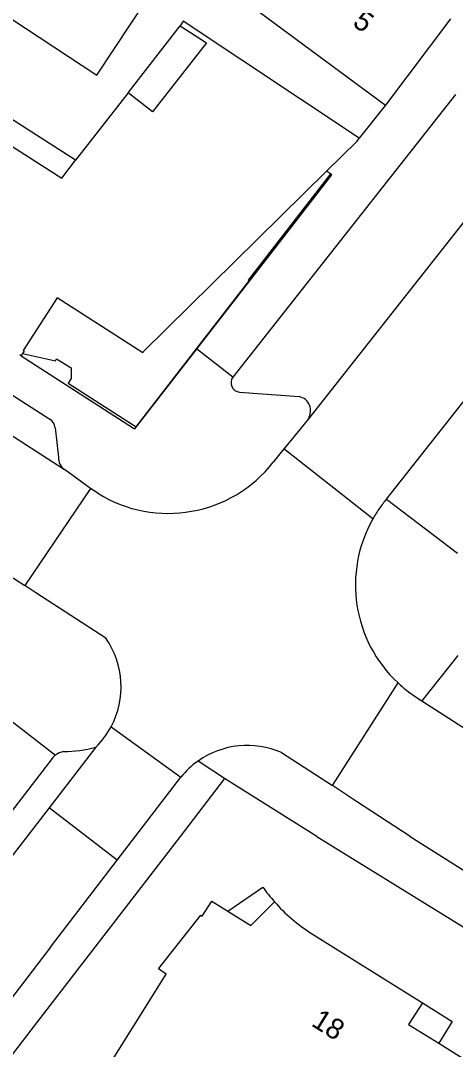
# Model space of a CAD drawing. Extents: x 194485 to 197793, y 468269 to 470822.
# Drawn here: x 195624.2 to 195649.7, y 470487.5 to 470547.9 of the extents above; entities that cross this region are included whole.
import ezdxf

# ---------------------------------------------------------------- set-up
doc = ezdxf.new("R2010")
doc.units = 0
for name, color, linetype in [('BGT begrenzing pand op maaiveld onder overbouw', 7, 'Continuous'), ('BGT grensvlak gebouwinstallatie plus 1', 7, 'Continuous'), ('BGT grensvlak pand deel overbouw', 7, 'Continuous'), ('BGT grensvlak pand op maaiveld', 7, 'Continuous'), ('BGT grensvlak wegdeel', 7, 'Continuous'), ('BGT tekst huisnummerreeks', 7, 'Continuous')]:
    doc.layers.add(name, color=color, linetype=linetype)

msp = doc.modelspace()

# ---------------------------------------------------------------- linework, layer by layer
at = {"layer": 'BGT begrenzing pand op maaiveld onder overbouw'}
msp.add_line((195624.322, 470528.325), (195624.245, 470528.205), dxfattribs=at)
for points in [[(195633.581, 470547.566), (195635.123, 470546.561), (195631.954, 470542.519), (195630.519, 470543.638)], [(195615.124, 470545.961), (195626.615, 470538.63), (195627.433, 470539.679)], [(195642.17, 470539.035), (195631.43, 470528.451), (195631.374, 470528.371), (195626.343, 470531.604), (195624.354, 470528.504), (195624.412, 470528.466), (195624.322, 470528.325)]]:
    msp.add_lwpolyline(points, dxfattribs=at)
at = {"layer": 'BGT grensvlak gebouwinstallatie plus 1'}
msp.add_line((195636.371, 470495.619), (195638.434, 470497.026), dxfattribs=at)
for points in [[(195611.455, 470562.54), (195608.458, 470557.998), (195628.671, 470544.66), (195631.668, 470549.202)], [(195647.807, 470490.227), (195649.553, 470489.135), (195648.762, 470487.866)]]:
    msp.add_lwpolyline(points, dxfattribs=at)
msp.add_arc((195646.777, 470502.863), 10.182, 214.97623, 221.13221, dxfattribs=at)
at = {"layer": 'BGT grensvlak pand deel overbouw'}
for p, q in [((195630.519, 470543.638), (195633.581, 470547.566)), ((195642.415, 470538.871), (195642.17, 470539.035)), ((195624.245, 470528.205), (195630.844, 470523.952))]:
    msp.add_line(p, q, dxfattribs=at)
for points in [[(195627.433, 470539.679), (195615.845, 470547.091), (195615.124, 470545.961)], [(195630.844, 470523.952), (195630.908, 470523.911), (195637.645, 470532.587), (195642.488, 470538.823), (195642.415, 470538.871)]]:
    msp.add_lwpolyline(points, dxfattribs=at)
at = {"layer": 'BGT grensvlak pand op maaiveld'}
for p, q in [((195649.456, 470547.981), (195645.634, 470542.909)), ((195630.519, 470543.638), (195627.433, 470539.679)), ((195624.245, 470528.205), (195624.155, 470528.263)), ((195641.283, 470494.309), (195647.807, 470490.227))]:
    msp.add_line(p, q, dxfattribs=at)
for points in [[(195634.229, 470551.67), (195634.743, 470551.286), (195636.655, 470549.859), (195636.502, 470549.669), (195645.634, 470542.909)], [(195644.087, 470540.98), (195633.757, 470547.833), (195633.581, 470547.566)], [(195642.17, 470539.035), (195643.971, 470540.798), (195644.087, 470540.98)], [(195635.817, 470480.615), (195628.955, 470485.854), (195632.747, 470491.918), (195632.31, 470492.223), (195634.795, 470495.37), (195634.866, 470495.313), (195635.437, 470496.204), (195636.371, 470495.619)], [(195636.371, 470495.619), (195637.719, 470494.775), (195639.108, 470496.165)], [(195647.807, 470490.227), (195646.994, 470488.968), (195648.762, 470487.866)], [(195648.762, 470487.866), (195650.677, 470486.673), (195649.064, 470484.073), (195649.297, 470483.131), (195648.358, 470482.934), (195646.882, 470480.555), (195643.199, 470482.85), (195642.728, 470482.094), (195639.29, 470484.235)]]:
    msp.add_lwpolyline(points, dxfattribs=at)
msp.add_arc((195646.559, 470502.695), 9.908, 221.22829, 237.82125, dxfattribs=at)
at = {"layer": 'BGT grensvlak wegdeel'}
for p, q in [((195649.745, 470543.535), (195636.671, 470526.949)), ((195655.928, 470543.278), (195641.106, 470524.507)), ((195645.634, 470542.909), (195644.087, 470540.98)), ((195602.461, 470539.497), (195625.911, 470524.488)), ((195600.041, 470538.729), (195626.777, 470521.525)), ((195642.415, 470538.871), (195637.578, 470532.64)), ((195637.638, 470532.593), (195637.578, 470532.64)), ((195634.54, 470528.605), (195637.638, 470532.593)), ((195636.671, 470526.949), (195634.54, 470528.605)), ((195637.067, 470526.066), (195640.572, 470525.811)), ((195626.234, 470523.976), (195626.423, 470522.247)), ((195639.671, 470522.732), (195639.047, 470521.96)), ((195644.899, 470518.642), (195639.671, 470522.732)), ((195628.309, 470520.412), (195626.777, 470521.525)), ((195628.309, 470520.412), (195624.445, 470514.714)), ((195628.743, 470520.133), (195628.309, 470520.412)), ((195617.022, 470519.538), (195624.445, 470514.714)), ((195645.697, 470519.793), (195649.861, 470516.622)), ((195649.888, 470510.612), (195647.78, 470507.96)), ((195642.515, 470502.977), (195646.373, 470509.002)), ((195622.006, 470508.044), (195626.254, 470504.771)), ((195629.521, 470506.431), (195633.612, 470503.473)), ((195628.623, 470505.227), (195625.881, 470501.68)), ((195639.527, 470504.923), (195642.515, 470502.977)), ((195636.185, 470503.394), (195634.626, 470504.421)), ((195629.875, 470498.611), (195633.612, 470503.473)), ((195641.594, 470500), (195636.185, 470503.394)), ((195625.881, 470501.68), (195617.684, 470491.074)), ((195629.875, 470498.611), (195625.881, 470501.68)), ((195641.594, 470500), (195687.392, 470471.757)), ((195647.084, 470500), (195688.13, 470474.003)), ((195625.95, 470493.504), (195629.875, 470498.611))]:
    msp.add_line(p, q, dxfattribs=at)
for points in [[(195645.697, 470519.793), (195666.693, 470546.342), (195680.341, 470563.126), (195749.755, 470651.285)], [(195624.322, 470528.325), (195626.258, 470527.914), (195626.321, 470528.016), (195627.173, 470527.496), (195627.168, 470526.868), (195626.995, 470526.599), (195630.982, 470524.026), (195634.54, 470528.605)], [(195641.106, 470524.507), (195640.077, 470523.234), (195639.671, 470522.732)], [(195629.21, 470511.623), (195625.089, 470514.296), (195624.445, 470514.714)], [(195647.78, 470507.96), (195660.185, 470500), (195669.823, 470493.815)], [(195626.06, 470504.576), (195617.843, 470493.913), (195617.651, 470493.543), (195617.593, 470493.146), (195617.704, 470491.389)], [(195636.185, 470503.394), (195633.569, 470500), (195624.99, 470488.872), (195618.031, 470479.828)], [(195647.084, 470500), (195643.933, 470502.053), (195642.515, 470502.977)], [(195625.95, 470493.504), (195584.621, 470439.497), (195577.591, 470430.295)]]:
    msp.add_lwpolyline(points, dxfattribs=at)
for centre, radius, start, end in [((195637.116, 470526.618), 0.554, 143.35057, 264.95915), ((195640.37, 470524.967), 0.868, 328.00922, 76.52989), ((195625.537, 470523.894), 0.701, 6.67593, 57.81639), ((195627.286, 470522.223), 0.864, 178.37726, 233.8606), ((195632.877, 470526.787), 7.833, 238.14514, 321.96406), ((195651.379, 470515.026), 7.417, 140.00445, 145.01984), ((195651.739, 470514.753), 7.868, 144.89724, 150.38215), ((195651.736, 470514.755), 7.865, 150.37929, 227.00762), ((195625.119, 470508.773), 4.986, 331.99226, 34.86357), ((195651.707, 470514.712), 7.814, 226.95089, 236.38405), ((195652.498, 470516.091), 9.401, 237.02169, 239.87554), ((195625.115, 470508.781), 4.994, 314.63324, 331.93213), ((195626.901, 470503.932), 1.059, 99.50728, 127.64955), ((195626.77, 470511.963), 6.986, 269.63681, 285.37835), ((195637.524, 470500.302), 5.036, 66.56554, 125.13106), ((195626.911, 470503.923), 1.072, 127.77888, 142.5157), ((195637.529, 470500.3), 5.041, 125.15948, 140.98721)]:
    msp.add_arc(centre, radius, start, end, dxfattribs=at)

# ---------------------------------------------------------------- texts
at = {"layer": 'BGT tekst huisnummerreeks'}
for s, rotation, p in [('5', 323, (195643.643, 470547.633)), ('18', 328, (195641.219, 470488.922))]:
    msp.add_text(s, height=1.2, rotation=rotation, dxfattribs=at).set_placement(p)

doc.saveas('drawing.dxf')
